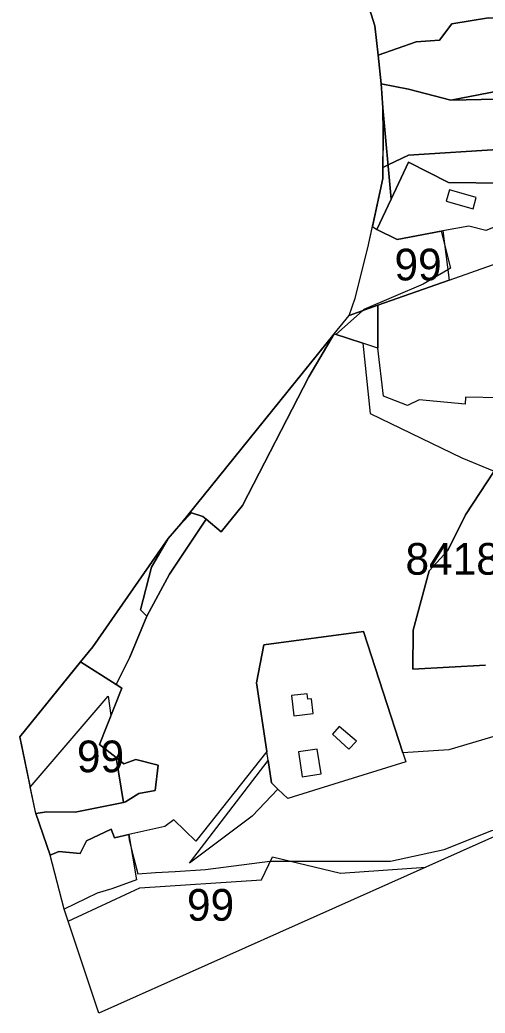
# Model space of a CAD drawing. Extents: x -477304 to -465429, y -1159113 to -1149210.
# Drawn here: x -475419.2 to -475199.2, y -1157225 to -1156755 of the extents above; entities that cross this region are included whole.
import ezdxf

# ---------------------------------------------------------------- set-up
doc = ezdxf.new("R2010")
doc.units = 0
for name, color, linetype in [('BPEJ_s', 7, 'Continuous'), ('PUPFL_s', 7, 'Continuous'), ('trav_porost_s', 7, 'Continuous')]:
    doc.layers.add(name, color=color, linetype=linetype)

msp = doc.modelspace()

# ---------------------------------------------------------------- linework, layer by layer
at = {"layer": 'BPEJ_s'}
msp.add_line((-475275.11, -1156909.24), (-475343.13, -1156993.41), dxfattribs=at)
for points in [[(-475258.01, -1156736.54), (-475251.38, -1156757.78), (-475249.84, -1156771.66), (-475248.33, -1156785.26), (-475248.06, -1156789.65), (-475247.63, -1156796.57), (-475247.57, -1156799.58), (-475247.38, -1156808.97), (-475247.54, -1156824.81), (-475245.13, -1156823.63), (-475235.5, -1156819), (-475190.78, -1156816.22), (-475190.71, -1156797.26), (-475179.53, -1156792.19), (-475128.84, -1156791.07), (-475133, -1156783)], [(-475190.78, -1156816.22), (-475235.5, -1156819), (-475245.13, -1156823.63), (-475247.54, -1156824.81), (-475247.59, -1156830.02), (-475252.48, -1156852.75), (-475250.38, -1156854.27), (-475240.8, -1156858.9), (-475219.98, -1156855), (-475218.52, -1156860.69), (-475215.5, -1156872.5), (-475216.88, -1156873.29), (-475228.5, -1156880), (-475256.5, -1156892), (-475257.18, -1156892.61), (-475269.79, -1156903.82), (-475270.53, -1156903.58), (-475275.11, -1156909.24)], [(-475343.13, -1156993.41), (-475349.02, -1157000.39), (-475384.65, -1157051.71), (-475390.57, -1157058.77), (-475391.07, -1157059.39), (-475419.22, -1157094.16), (-475414.3, -1157118), (-475377.5, -1157075), (-475376.16, -1157084.11), (-475381.61, -1157097.86), (-475373.75, -1157103.99), (-475370.17, -1157125.26), (-475393.01, -1157129.93), (-475406.4, -1157129.77), (-475411.71, -1157130.51), (-475404.85, -1157150.24), (-475400.75, -1157148.48), (-475390.67, -1157149.43), (-475387.68, -1157143.43), (-475376, -1157137.9), (-475374.52, -1157142.07), (-475367.87, -1157140.49), (-475367.5, -1157143), (-475366.53, -1157146.85), (-475363.5, -1157159), (-475355.16, -1157158.48), (-475345.83, -1157157.9), (-475331.5, -1157157), (-475301, -1157153), (-475300.68, -1157153), (-475291.59, -1157153), (-475244, -1157153), (-475218.5, -1157147.5), (-475196, -1157138.5)]]:
    msp.add_lwpolyline(points, dxfattribs=at)
for points in [[(-475250.38, -1156854.27), (-475240.8, -1156858.9), (-475219.98, -1156855), (-475218.52, -1156860.69), (-475215.5, -1156872.5), (-475216.88, -1156873.29), (-475228.5, -1156880), (-475256.5, -1156892), (-475257.18, -1156892.61), (-475269.79, -1156903.82), (-475270.53, -1156903.58), (-475263.44, -1156894.81), (-475260.74, -1156886.63), (-475254.64, -1156862.8), (-475252.48, -1156852.75)], [(-475370.17, -1157125.26), (-475393.01, -1157129.93), (-475406.4, -1157129.77), (-475411.71, -1157130.51), (-475414.3, -1157118), (-475377.5, -1157075), (-475376.16, -1157084.11), (-475381.61, -1157097.86), (-475373.75, -1157103.99)], [(-475227.32, -1157155.97), (-475381.93, -1157224.96), (-475396.41, -1157181.41), (-475398.27, -1157175.79), (-475404.85, -1157150.24), (-475400.75, -1157148.48), (-475390.67, -1157149.43), (-475387.68, -1157143.43), (-475376, -1157137.9), (-475374.52, -1157142.07), (-475367.87, -1157140.49), (-475367.5, -1157143), (-475366.53, -1157146.85), (-475363.5, -1157159), (-475355.16, -1157158.48), (-475345.83, -1157157.9), (-475331.5, -1157157), (-475301, -1157153), (-475300.68, -1157153), (-475291.59, -1157153), (-475244, -1157153), (-475218.5, -1157147.5), (-475196, -1157138.5), (-475185.97, -1157137.52)]]:
    msp.add_lwpolyline(points, close=True, dxfattribs=at)
at = {"layer": 'PUPFL_s'}
for points in [[(-475247.59, -1156830.02), (-475247.38, -1156808.97), (-475247.63, -1156796.57), (-475243.63, -1156839.89), (-475250.38, -1156854.27), (-475240.8, -1156858.9), (-475219.28, -1156854.87), (-475216.24, -1156878.19), (-475249.95, -1156890.06), (-475263.44, -1156894.81), (-475260.74, -1156886.63), (-475254.64, -1156862.8)], [(-475270.53, -1156903.58), (-475263.44, -1156894.81), (-475249.95, -1156890.06), (-475250.01, -1156910.29), (-475257.05, -1156907.92)], [(-475282.57, -1156923.93), (-475313.97, -1156984.7), (-475324.01, -1156997.17), (-475331.13, -1156991.27), (-475332.66, -1156990.06), (-475338.07, -1156988.26), (-475343.13, -1156993.41), (-475270.53, -1156903.58)], [(-475331.13, -1156991.27), (-475348.4, -1157017.34), (-475359.19, -1157037.17), (-475362.15, -1157034.21), (-475356.96, -1157013.91), (-475349.02, -1157000.39), (-475343.13, -1156993.41), (-475338.07, -1156988.26), (-475332.66, -1156990.06)], [(-475373.64, -1157069.49), (-475390.57, -1157058.77), (-475384.65, -1157051.71), (-475349.02, -1157000.39), (-475356.96, -1157013.91), (-475362.15, -1157034.21), (-475359.19, -1157037.17), (-475367.29, -1157056.54)], [(-475381.61, -1157097.86), (-475373.75, -1157103.99), (-475370.17, -1157125.26), (-475393.01, -1157129.93), (-475406.4, -1157129.77), (-475411.71, -1157130.51), (-475419.22, -1157094.16), (-475390.57, -1157058.77), (-475373.64, -1157069.49), (-475371.02, -1157071.15)], [(-475363.99, -1157161.95), (-475375.7, -1157166.1), (-475382.71, -1157168.18), (-475398.27, -1157175.79), (-475404.85, -1157150.24), (-475400.75, -1157148.48), (-475390.67, -1157149.43), (-475387.68, -1157143.43), (-475376, -1157137.9), (-475374.52, -1157142.07), (-475367.62, -1157140.43)], [(-475267.64, -1157158.72), (-475227.32, -1157155.97), (-475381.93, -1157224.96), (-475396.41, -1157181.41), (-475362.51, -1157165.75), (-475304.91, -1157161.95), (-475299.76, -1157151.05)]]:
    msp.add_lwpolyline(points, close=True, dxfattribs=at)
at = {"layer": 'trav_porost_s'}
for points in [[(-475154.64, -1156753.52), (-475173.1, -1156755.58), (-475197.62, -1156754.09), (-475214.97, -1156756.83), (-475220.74, -1156764.57), (-475231.82, -1156765.37), (-475249.84, -1156771.66), (-475251.38, -1156757.78), (-475258.01, -1156736.54)], [(-475168.48, -1157086.2), (-475216.32, -1157100.41), (-475238.07, -1157101.77), (-475256.66, -1157044.41), (-475303.78, -1157050.78), (-475307.28, -1157068.72), (-475302.42, -1157101.13), (-475336.03, -1157143.52), (-475346.34, -1157133.52), (-475350.65, -1157136.71), (-475367.62, -1157140.43), (-475374.52, -1157142.07), (-475376, -1157137.9), (-475387.68, -1157143.43), (-475390.67, -1157149.43), (-475400.75, -1157148.48), (-475404.85, -1157150.24), (-475411.71, -1157130.51), (-475406.4, -1157129.77), (-475393.01, -1157129.93), (-475370.17, -1157125.26), (-475369.2, -1157125.06), (-475363.02, -1157121.05), (-475355.19, -1157119.69), (-475353.77, -1157107.67), (-475364.33, -1157104.89), (-475370.07, -1157107.03), (-475373.75, -1157103.99), (-475381.61, -1157097.86), (-475371.02, -1157071.15), (-475373.64, -1157069.49), (-475367.29, -1157056.54), (-475359.19, -1157037.17), (-475348.4, -1157017.34), (-475331.13, -1156991.27), (-475324.01, -1156997.17), (-475313.97, -1156984.7), (-475282.57, -1156923.93), (-475270.53, -1156903.58), (-475257.05, -1156907.92), (-475253.63, -1156941.18), (-475210.18, -1156962.22), (-475194.91, -1156968.54), (-475208.51, -1156989.16), (-475216.82, -1157006.01), (-475225.67, -1157015.75), (-475233.22, -1157043.74), (-475233.42, -1157062.21), (-475199.05, -1157060.39)], [(-475199.05, -1157060.39), (-475233.42, -1157062.21), (-475233.22, -1157043.74), (-475225.67, -1157015.75), (-475216.82, -1157006.01), (-475208.51, -1156989.16), (-475194.91, -1156968.54)]]:
    msp.add_lwpolyline(points, dxfattribs=at)
for points in [[(-475215.38, -1156792.99), (-475235.48, -1156787.73), (-475248.33, -1156785.26), (-475249.84, -1156771.66), (-475231.82, -1156765.37), (-475220.74, -1156764.57), (-475214.97, -1156756.83), (-475197.62, -1156754.09), (-475173.1, -1156755.58), (-475154.64, -1156753.52), (-475087.28, -1156734.24), (-475083.44, -1156740.19), (-475072.16, -1156756.34), (-475094.43, -1156773.83), (-475134.32, -1156783.09), (-475142.92, -1156777.83), (-475147.7, -1156787.55), (-475158.17, -1156788.57), (-475170.47, -1156784.32)], [(-475094.43, -1156773.83), (-475072.16, -1156756.34), (-475068.06, -1156762.21), (-475069.62, -1156768.78), (-475069.83, -1156774.59), (-475073.7, -1156775.54), (-475124.83, -1156790.98), (-475179.53, -1156792.19), (-475215.38, -1156792.99), (-475170.47, -1156784.32), (-475158.17, -1156788.57), (-475147.7, -1156787.55), (-475142.92, -1156777.83), (-475134.32, -1156783.09)], [(-475215.38, -1156792.99), (-475179.53, -1156792.19), (-475190.71, -1156797.26), (-475190.79, -1156819.66), (-475180.6, -1156826.5), (-475190.46, -1156832.3), (-475216.57, -1156831.93), (-475235.41, -1156822.38), (-475243.63, -1156839.89), (-475247.63, -1156796.57), (-475248.06, -1156789.65), (-475248.33, -1156785.26), (-475235.48, -1156787.73)], [(-475129.58, -1156820.26), (-475127.9, -1156822.59), (-475121.84, -1156841.24), (-475127.1, -1156842.43), (-475132.43, -1156834.84), (-475141.08, -1156836.87), (-475147.03, -1156833.35), (-475161.15, -1156837.77), (-475170.39, -1156843.46), (-475198.89, -1156854.71), (-475206.9, -1156852.55), (-475219.28, -1156854.87), (-475240.8, -1156858.9), (-475250.38, -1156854.27), (-475243.63, -1156839.89), (-475235.41, -1156822.38), (-475216.57, -1156831.93), (-475190.46, -1156832.3), (-475180.6, -1156826.5), (-475157.96, -1156813.17), (-475146.63, -1156824.36), (-475137.4, -1156819.73)], [(-475217.62, -1156840.86), (-475204.92, -1156844.47), (-475203.39, -1156839.08), (-475216.09, -1156835.48)], [(-475235.95, -1156937.48), (-475247.25, -1156933.08), (-475250.01, -1156910.29), (-475249.95, -1156890.06), (-475216.24, -1156878.19), (-475172.47, -1156862.67), (-475128.58, -1156857.38), (-475129.21, -1156863.72), (-475126.84, -1156863.96), (-475109.88, -1156869.2), (-475150.65, -1156924.09), (-475168.07, -1156930.35), (-475176.92, -1156946.89), (-475191.93, -1156933.82), (-475208.5, -1156933.51), (-475208.72, -1156936.89), (-475230.44, -1156934.77)], [(-475238.07, -1157101.77), (-475236.7, -1157106), (-475270.68, -1157116.63), (-475292.56, -1157123.47), (-475297.23, -1157118.92), (-475300.19, -1157116.04), (-475301.79, -1157105.35), (-475302.42, -1157101.13), (-475307.28, -1157068.72), (-475303.78, -1157050.78), (-475256.66, -1157044.41)], [(-475290.71, -1157074.7), (-475289.6, -1157084.24), (-475280.53, -1157083.18), (-475281.34, -1157076.18), (-475282.97, -1157076.36), (-475283.34, -1157073.84)], [(-475271.37, -1157093.04), (-475263.61, -1157100.13), (-475260.03, -1157096.21), (-475268.19, -1157089.29)], [(-475370.07, -1157107.03), (-475364.33, -1157104.89), (-475353.77, -1157107.67), (-475355.19, -1157119.69), (-475363.02, -1157121.05), (-475369.2, -1157125.06), (-475370.17, -1157125.26), (-475373.75, -1157103.99)], [(-475285.67, -1157113.15), (-475276.8, -1157111.8), (-475278.59, -1157100.01), (-475287.46, -1157101.36)], [(-475309.31, -1157131.82), (-475338.99, -1157154.07), (-475301.79, -1157105.35), (-475300.19, -1157116.04), (-475297.23, -1157118.92)]]:
    msp.add_lwpolyline(points, close=True, dxfattribs=at)

# ---------------------------------------------------------------- texts
at = {"layer": 'BPEJ_s'}
for s, p in [('99', (-475242.07, -1156878.28)), ('84189/V.', (-475236.86, -1157017.52)), ('99', (-475392.23, -1157110.99)), ('99', (-475340.21, -1157181.24))]:
    msp.add_text(s, height=15, dxfattribs=at).set_placement(p)

doc.saveas('drawing.dxf')
